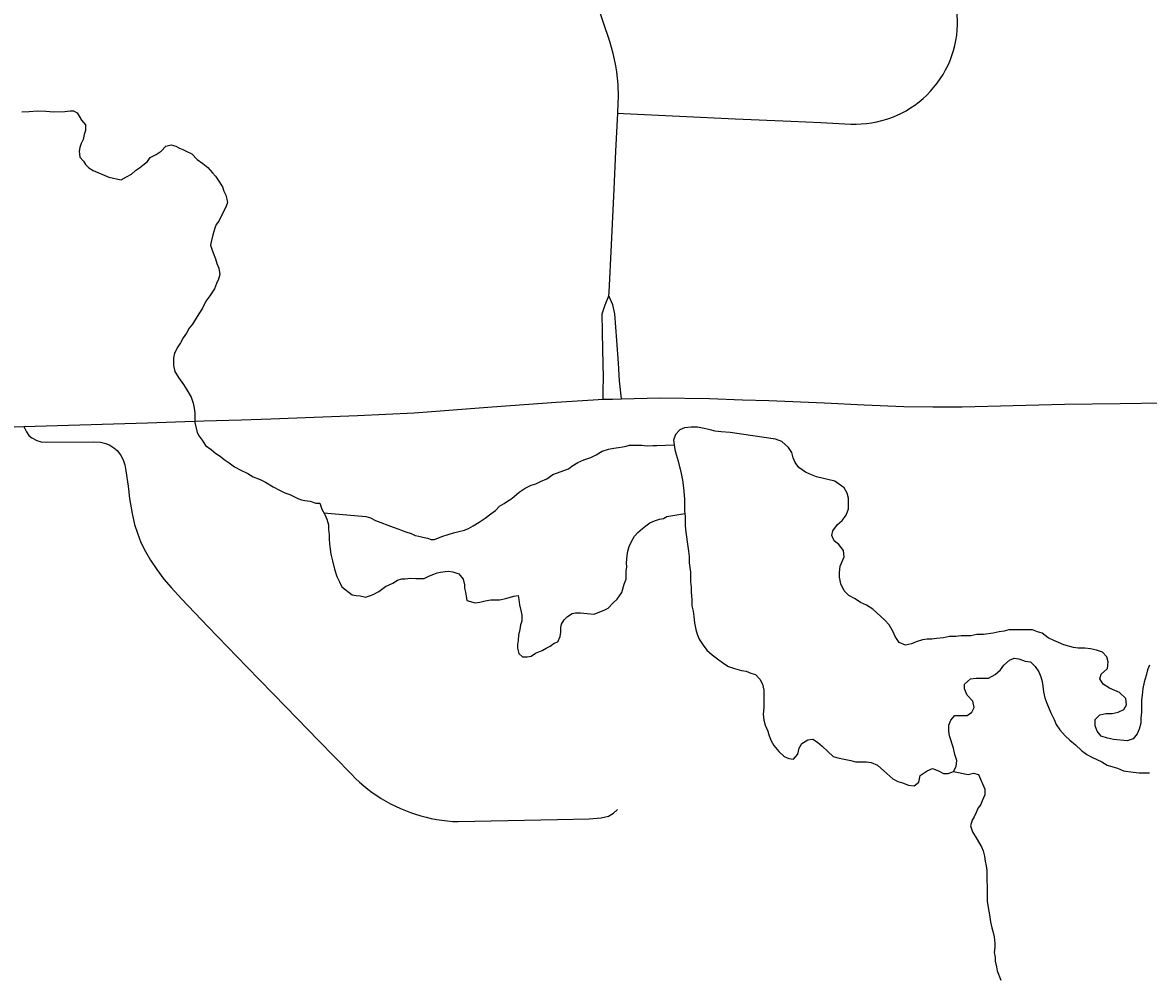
# Model space of a CAD drawing. Extents: x 103424 to 290657, y 38711 to 110967.
# Drawn here: x 214246.9568 to 214247.2701, y 40209.888 to 40210.1535 of the extents above; entities that cross this region are included whole.
import ezdxf

# ---------------------------------------------------------------- set-up
doc = ezdxf.new("R2010")
doc.units = 0
for name, color, linetype in [('GM_X_Minor_Lake', 7, 'Continuous'), ('GM_X_Minor_River', 7, 'Continuous'), ('GM_X_State_Route', 7, 'Continuous'), ('GM_X_Township_Road', 7, 'Continuous')]:
    doc.layers.add(name, color=color, linetype=linetype)

msp = doc.modelspace()

# ---------------------------------------------------------------- linework, layer by layer
at = {"layer": 'GM_X_Minor_Lake'}
for points in [[(214247.1537, 40210.03938), (214247.15121, 40210.03957), (214247.14951, 40210.03976), (214247.14819, 40210.04014), (214247.14648, 40210.04052), (214247.14459, 40210.0409), (214247.14289, 40210.0409), (214247.14099, 40210.04072), (214247.13967, 40210.04015), (214247.13853, 40210.03882), (214247.13796, 40210.0373), (214247.13834, 40210.03465), (214247.13872, 40210.03332), (214247.13928, 40210.03142), (214247.14004, 40210.02801), (214247.14041, 40210.02611), (214247.1406, 40210.02478), (214247.14079, 40210.02308), (214247.14098, 40210.0208), (214247.14097, 40210.01758), (214247.14116, 40210.01606), (214247.14116, 40210.0134), (214247.14135, 40210.0117), (214247.14191, 40210.00771), (214247.1421, 40210.00639), (214247.14229, 40210.00487), (214247.14228, 40210.00316), (214247.14266, 40210.00051), (214247.14266, 40209.99785), (214247.14285, 40209.99633), (214247.14284, 40209.99501), (214247.14303, 40209.99292), (214247.14303, 40209.99121), (214247.14341, 40209.98969), (214247.1436, 40209.98818), (214247.14378, 40209.98647), (214247.14416, 40209.98457), (214247.14454, 40209.98325), (214247.1451, 40209.98192), (214247.14624, 40209.98021), (214247.14718, 40209.97888), (214247.1487, 40209.97755), (214247.15021, 40209.97642), (214247.15191, 40209.97509), (214247.15324, 40209.97433), (214247.15494, 40209.97376), (214247.15683, 40209.97319), (214247.15816, 40209.973), (214247.15948, 40209.97243), (214247.1608, 40209.97205), (214247.16194, 40209.97072), (214247.16269, 40209.96939), (214247.16307, 40209.96769), (214247.16307, 40209.96275), (214247.16288, 40209.96105), (214247.16306, 40209.95934), (214247.16344, 40209.95801), (214247.1642, 40209.95631), (214247.16457, 40209.95498), (214247.16514, 40209.95365), (214247.1659, 40209.95232), (214247.16722, 40209.95061), (214247.16873, 40209.94929), (214247.17006, 40209.94872), (214247.17138, 40209.94853), (214247.17252, 40209.94985), (214247.1729, 40209.95156), (214247.17366, 40209.95289), (214247.17536, 40209.95384), (214247.17669, 40209.95403), (214247.17801, 40209.95327), (214247.17934, 40209.95213), (214247.18085, 40209.95061), (214247.18236, 40209.94928), (214247.18369, 40209.9489), (214247.18539, 40209.94852), (214247.18728, 40209.94814), (214247.18861, 40209.94776), (214247.19163, 40209.94776), (214247.19296, 40209.94757), (214247.19466, 40209.94681), (214247.19731, 40209.94453), (214247.19901, 40209.94302), (214247.20034, 40209.94226), (214247.20166, 40209.94188), (214247.20336, 40209.94131), (214247.20488, 40209.94112)], [(214247.16636, 40210.03753), (214247.1537, 40210.03938)], [(214247.26812, 40209.96499), (214247.26812, 40209.96158), (214247.26793, 40209.95987), (214247.26792, 40209.95854), (214247.26754, 40209.95684), (214247.26697, 40209.95551), (214247.26584, 40209.95418), (214247.26413, 40209.95361), (214247.26035, 40209.95399), (214247.25865, 40209.95437), (214247.25694, 40209.95494), (214247.25581, 40209.95627), (214247.25524, 40209.95779), (214247.25524, 40209.9595), (214247.25657, 40209.96082), (214247.25827, 40209.9612), (214247.25998, 40209.9612), (214247.26168, 40209.96158), (214247.2632, 40209.96234), (214247.26395, 40209.96366), (214247.26377, 40209.96537), (214247.26206, 40209.96708), (214247.26074, 40209.96765), (214247.25923, 40209.96822), (214247.25752, 40209.96936), (214247.25658, 40209.97087), (214247.25696, 40209.9722), (214247.25866, 40209.97372), (214247.25885, 40209.97562), (214247.25848, 40209.97694), (214247.25734, 40209.97827), (214247.25564, 40209.97884), (214247.25394, 40209.97922), (214247.25242, 40209.97941), (214247.25053, 40209.97941), (214247.2492, 40209.9796), (214247.24656, 40209.98036), (214247.24504, 40209.98093), (214247.24372, 40209.9815), (214247.2422, 40209.98226), (214247.2405, 40209.98359), (214247.23918, 40209.98397), (214247.23785, 40209.98454), (214247.23123, 40209.98454), (214247.2299, 40209.98416), (214247.22858, 40209.98397), (214247.22687, 40209.98359), (214247.22422, 40209.98322), (214247.22233, 40209.98322), (214247.22063, 40209.98284), (214247.21798, 40209.98284), (214247.21646, 40209.98265), (214247.21476, 40209.98265), (214247.21306, 40209.98227), (214247.21116, 40209.98208), (214247.20984, 40209.98189), (214247.20851, 40209.98189), (214247.20719, 40209.9817), (214247.20548, 40209.98114), (214247.20416, 40209.98057), (214247.20245, 40209.98019), (214247.20075, 40209.98095), (214247.19962, 40209.98266), (214247.19905, 40209.98398), (214247.19792, 40209.98588), (214247.19678, 40209.98721), (214247.19338, 40209.99024), (214247.19167, 40209.99138), (214247.18997, 40209.99214), (214247.18846, 40209.99309), (214247.18676, 40209.99404), (214247.18543, 40209.99537), (214247.18449, 40209.99727), (214247.18411, 40209.99916), (214247.18411, 40210.00049), (214247.1843, 40210.0022), (214247.18544, 40210.00485), (214247.18525, 40210.00656), (214247.18393, 40210.00827), (214247.18261, 40210.00922), (214247.18204, 40210.01073), (214247.18223, 40210.01206), (214247.18356, 40210.01377), (214247.18488, 40210.0149), (214247.18602, 40210.01642), (214247.18659, 40210.01813), (214247.18659, 40210.01946), (214247.18659, 40210.02116), (214247.18622, 40210.02249), (214247.18546, 40210.02401), (214247.18281, 40210.02591), (214247.1777, 40210.02705), (214247.17638, 40210.02762), (214247.17467, 40210.02837), (214247.17278, 40210.0297), (214247.17184, 40210.03103), (214247.17127, 40210.03236), (214247.17089, 40210.03388), (214247.16995, 40210.0352), (214247.16806, 40210.03691), (214247.16636, 40210.03753)], [(214247.21454, 40209.95629), (214247.21455, 40209.95799), (214247.21512, 40209.95932), (214247.21625, 40209.96065), (214247.21966, 40209.96065), (214247.22099, 40209.96159), (214247.22155, 40209.96292), (214247.22118, 40209.96463), (214247.21967, 40209.96634), (214247.21891, 40209.96804), (214247.21891, 40209.96937), (214247.22061, 40209.97089), (214247.22213, 40209.97108), (214247.22554, 40209.97108), (214247.22743, 40209.97202), (214247.22895, 40209.97335), (214247.22989, 40209.97468), (214247.23141, 40209.97601), (214247.23274, 40209.97657), (214247.23406, 40209.97638), (214247.23576, 40209.97581), (214247.23728, 40209.97562), (214247.2386, 40209.9743), (214247.23954, 40209.97278), (214247.24011, 40209.97145), (214247.24049, 40209.97012), (214247.24068, 40209.96879), (214247.24086, 40209.96728), (214247.24124, 40209.96557), (214247.24181, 40209.96405), (214247.24294, 40209.9614), (214247.24389, 40209.9595), (214247.24445, 40209.95817), (214247.2454, 40209.95665), (214247.24691, 40209.95495), (214247.24823, 40209.95381), (214247.24975, 40209.95248), (214247.25145, 40209.95096), (214247.25296, 40209.94982), (214247.25429, 40209.94906), (214247.25712, 40209.94774), (214247.25864, 40209.94679), (214247.26015, 40209.94641), (214247.26148, 40209.94603), (214247.26318, 40209.94527), (214247.26583, 40209.94489), (214247.26753, 40209.9447), (214247.26886, 40209.9447), (214247.27037, 40209.9447)], [(214247.2704, 40209.97466), (214247.26983, 40209.97334), (214247.26945, 40209.97182), (214247.26888, 40209.96992), (214247.2685, 40209.96821), (214247.26831, 40209.96632), (214247.26812, 40209.96499)], [(214247.20488, 40209.94112), (214247.2062, 40209.94207), (214247.20658, 40209.94396), (214247.20848, 40209.94529), (214247.20999, 40209.94586), (214247.2117, 40209.94529), (214247.21302, 40209.94453), (214247.21434, 40209.94453), (214247.21586, 40209.9451), (214247.21662, 40209.94642), (214247.21681, 40209.94813), (214247.21624, 40209.94984), (214247.21587, 40209.95154), (214247.21473, 40209.95496), (214247.21454, 40209.95629)]]:
    msp.add_lwpolyline(points, dxfattribs=at)
at = {"layer": 'GM_X_Minor_River'}
for points in [[(214246.95665, 40210.12869), (214246.95874, 40210.12872), (214246.96101, 40210.12895), (214246.96329, 40210.1288), (214246.96557, 40210.12865), (214246.96861, 40210.1287), (214246.97013, 40210.12891), (214246.97107, 40210.12893), (214246.97203, 40210.12837), (214246.97262, 40210.12743), (214246.97321, 40210.1263), (214246.97437, 40210.12499), (214246.9744, 40210.12347), (214246.97403, 40210.12232), (214246.97368, 40210.12099), (214246.97313, 40210.11984), (214246.97277, 40210.11869), (214246.97259, 40210.11773), (214246.97281, 40210.11603), (214246.97378, 40210.1149), (214246.97436, 40210.11396), (214246.97533, 40210.11303), (214246.97648, 40210.11229), (214246.98088, 40210.11046), (214246.98183, 40210.11028), (214246.98336, 40210.10993), (214246.98431, 40210.10975), (214246.98582, 40210.11054), (214246.98713, 40210.11132), (214246.98826, 40210.11229), (214246.98938, 40210.11307), (214246.99032, 40210.11384), (214246.99163, 40210.11482), (214246.99237, 40210.11597), (214246.99407, 40210.11676), (214246.99538, 40210.11773), (214246.99669, 40210.11908), (214246.9982, 40210.11949), (214246.99954, 40210.11913), (214247.00049, 40210.11857), (214247.00145, 40210.11821), (214247.00241, 40210.11766), (214247.00394, 40210.11692), (214247.00548, 40210.11542), (214247.00702, 40210.11431), (214247.00837, 40210.11319), (214247.00973, 40210.11169), (214247.0105, 40210.11075)], [(214247.0105, 40210.11075), (214247.01128, 40210.10963), (214247.01245, 40210.10774), (214247.01285, 40210.10661), (214247.01344, 40210.10548), (214247.01365, 40210.10434), (214247.01385, 40210.10339), (214247.01349, 40210.10244), (214247.01147, 40210.09822), (214247.01073, 40210.09726), (214247.01036, 40210.0963), (214247.00983, 40210.09439), (214247.00929, 40210.09248), (214247.00911, 40210.09153), (214247.00951, 40210.09039), (214247.00991, 40210.08945), (214247.01051, 40210.08775), (214247.01091, 40210.08642), (214247.0115, 40210.0851), (214247.01172, 40210.0834), (214247.01136, 40210.08206), (214247.01081, 40210.08091), (214247.01027, 40210.07938), (214247.00897, 40210.07746), (214247.00786, 40210.07592), (214247.00694, 40210.074), (214247.00546, 40210.07169), (214247.00417, 40210.06958), (214247.00324, 40210.06843), (214247.0025, 40210.06708), (214247.00157, 40210.06574), (214247.00083, 40210.06439), (214247.00009, 40210.06324), (214246.99917, 40210.06151), (214246.99882, 40210.06018), (214246.99883, 40210.05904), (214246.99885, 40210.05809), (214246.99926, 40210.05638), (214247.00024, 40210.05469), (214247.0016, 40210.05281), (214247.00257, 40210.0513), (214247.00375, 40210.04923), (214247.00435, 40210.04753), (214247.00456, 40210.0462), (214247.00477, 40210.04488), (214247.00479, 40210.04335), (214247.00481, 40210.04221), (214247.00543, 40210.03937), (214247.00602, 40210.03843), (214247.00679, 40210.0373), (214247.00777, 40210.0358), (214247.00931, 40210.03468), (214247.01066, 40210.03357), (214247.01181, 40210.03282), (214247.01296, 40210.03189), (214247.01431, 40210.03096), (214247.01585, 40210.02985), (214247.01757, 40210.02893), (214247.01949, 40210.02801), (214247.02102, 40210.02708), (214247.02293, 40210.02635), (214247.02446, 40210.02562), (214247.02657, 40210.02432), (214247.0283, 40210.0234), (214247.02983, 40210.02266), (214247.03117, 40210.02211), (214247.03232, 40210.02156), (214247.03347, 40210.02101), (214247.03442, 40210.02065), (214247.03537, 40210.02047), (214247.0369, 40210.02031), (214247.03842, 40210.01976), (214247.03956, 40210.01978), (214247.04016, 40210.01808), (214247.04095, 40210.01657), (214247.04154, 40210.01525), (214247.04194, 40210.01374), (214247.04197, 40210.01241), (214247.04218, 40210.01089), (214247.0422, 40210.00975), (214247.04222, 40210.00842), (214247.04244, 40210.0069), (214247.04265, 40210.00557), (214247.04306, 40210.00368), (214247.04367, 40210.00141), (214247.04428, 40209.99933), (214247.04506, 40209.99782), (214247.04565, 40209.9965), (214247.04854, 40209.99426), (214247.04968, 40209.99409), (214247.05082, 40209.99392), (214247.05235, 40209.99356), (214247.05442, 40209.99436), (214247.05593, 40209.99514), (214247.05781, 40209.99651), (214247.05988, 40209.99749), (214247.06119, 40209.99827), (214247.06233, 40209.99867), (214247.06328, 40209.99869), (214247.06479, 40209.9989), (214247.06631, 40209.99874)], [(214247.0407, 40210.01704), (214247.05235, 40210.016), (214247.05369, 40210.01564), (214247.05503, 40210.0149), (214247.05656, 40210.01436), (214247.05847, 40210.01363), (214247.06, 40210.01308), (214247.06152, 40210.01254), (214247.06248, 40210.01217), (214247.06344, 40210.01181), (214247.06496, 40210.01126), (214247.06611, 40210.01071), (214247.06707, 40210.01054), (214247.06859, 40210.01018), (214247.06954, 40210.01001), (214247.0705, 40210.00964), (214247.07145, 40210.00966), (214247.07352, 40210.01045), (214247.07522, 40210.01105), (214247.07673, 40210.01146), (214247.07825, 40210.01186), (214247.07976, 40210.01227), (214247.08089, 40210.01267), (214247.08221, 40210.01345), (214247.0839, 40210.01443), (214247.08559, 40210.01559), (214247.08709, 40210.01676), (214247.0884, 40210.01773), (214247.08952, 40210.01889), (214247.09084, 40210.01967), (214247.09178, 40210.02026), (214247.09272, 40210.02085), (214247.09366, 40210.02162), (214247.09497, 40210.02278), (214247.09666, 40210.02395), (214247.09835, 40210.02474), (214247.09967, 40210.02514), (214247.10099, 40210.02573), (214247.10269, 40210.02652), (214247.10438, 40210.02769), (214247.10872, 40210.02928), (214247.10966, 40210.03006), (214247.11135, 40210.03104), (214247.11304, 40210.03183), (214247.11493, 40210.03243), (214247.11644, 40210.03321), (214247.11813, 40210.03419), (214247.11983, 40210.03479), (214247.12135, 40210.03501), (214247.12267, 40210.03522), (214247.12381, 40210.03543), (214247.12476, 40210.03563), (214247.1257, 40210.03584), (214247.12684, 40210.03586), (214247.12798, 40210.03587), (214247.12912, 40210.03589), (214247.13064, 40210.03573), (214247.13216, 40210.03575), (214247.1333, 40210.03577), (214247.1333, 40210.03577), (214247.13814, 40210.03602)], [(214247.06631, 40209.99874), (214247.06764, 40209.99876), (214247.06859, 40209.99877), (214247.0701, 40209.99956), (214247.07123, 40209.99996), (214247.07217, 40210.00035), (214247.07312, 40210.00056), (214247.07445, 40210.00077), (214247.07539, 40210.00079), (214247.07654, 40210.00062), (214247.07826, 40210.00007), (214247.07942, 40209.99857), (214247.07983, 40209.99706), (214247.07984, 40209.99611), (214247.08005, 40209.99497), (214247.08026, 40209.99383), (214247.08047, 40209.99269), (214247.08276, 40209.99197), (214247.08408, 40209.99218), (214247.0856, 40209.99259), (214247.08711, 40209.9928), (214247.08958, 40209.99285), (214247.09128, 40209.99325), (214247.09355, 40209.99386), (214247.09469, 40209.99407), (214247.0949, 40209.99293), (214247.09511, 40209.99142), (214247.09552, 40209.9899), (214247.09573, 40209.98857), (214247.09576, 40209.98686), (214247.09539, 40209.98591), (214247.09523, 40209.98457), (214247.09487, 40209.98305), (214247.09471, 40209.98152), (214247.09454, 40209.98038), (214247.09455, 40209.97943), (214247.09496, 40209.97791), (214247.09592, 40209.97698), (214247.09725, 40209.977), (214247.09839, 40209.97721), (214247.09952, 40209.97799), (214247.1014, 40209.97878), (214247.10253, 40209.97937), (214247.10366, 40209.97996), (214247.10479, 40209.98074), (214247.10573, 40209.98113), (214247.10646, 40209.98267), (214247.10663, 40209.98381), (214247.10661, 40209.98514), (214247.10679, 40209.98609), (214247.10753, 40209.98725), (214247.10846, 40209.98821), (214247.10978, 40209.989), (214247.11072, 40209.9892), (214247.11205, 40209.98922), (214247.11395, 40209.98906), (214247.11585, 40209.9889), (214247.11887, 40209.9901), (214247.11981, 40209.99049), (214247.12112, 40209.99203), (214247.12224, 40209.993), (214247.12354, 40209.99492), (214247.12426, 40209.99722), (214247.12481, 40209.99856), (214247.12477, 40210.00084), (214247.12494, 40210.00198), (214247.12492, 40210.00312), (214247.12508, 40210.00522), (214247.12525, 40210.00636), (214247.1256, 40210.0077), (214247.12634, 40210.00923), (214247.12707, 40210.01057), (214247.12801, 40210.01154), (214247.12932, 40210.0127), (214247.13026, 40210.01348), (214247.13138, 40210.01426), (214247.1327, 40210.01485), (214247.13402, 40210.01525), (214247.13516, 40210.01546), (214247.1361, 40210.01605), (214247.13723, 40210.01625), (214247.13723, 40210.01625), (214247.14107, 40210.01683)], [(214247.21586, 40209.9451), (214247.21991, 40209.94423), (214247.22142, 40209.94463), (214247.22276, 40209.94427), (214247.22454, 40209.94012), (214247.22456, 40209.9386), (214247.22383, 40209.93688), (214247.22347, 40209.93592), (214247.22273, 40209.93496), (214247.22218, 40209.93362), (214247.22163, 40209.93247), (214247.22108, 40209.93151), (214247.22053, 40209.92998), (214247.22113, 40209.92828), (214247.22211, 40209.92658), (214247.22308, 40209.92508), (214247.22367, 40209.92413), (214247.22407, 40209.923), (214247.22447, 40209.92149), (214247.22468, 40209.92016), (214247.2249, 40209.91883), (214247.22511, 40209.9175), (214247.22514, 40209.91579), (214247.22516, 40209.91446), (214247.22518, 40209.91332), (214247.2252, 40209.91199), (214247.22522, 40209.91066), (214247.22525, 40209.90895), (214247.22547, 40209.90724), (214247.22588, 40209.90516), (214247.22611, 40209.90326), (214247.22651, 40209.90156), (214247.22692, 40209.90023), (214247.22713, 40209.89909), (214247.22735, 40209.8972), (214247.22737, 40209.89606), (214247.2272, 40209.89472), (214247.22741, 40209.8934), (214247.22743, 40209.89226), (214247.22784, 40209.89074), (214247.22804, 40209.8896), (214247.22904, 40209.88696)]]:
    msp.add_lwpolyline(points, dxfattribs=at)
at = {"layer": 'GM_X_State_Route'}
msp.add_lwpolyline([(214246.94893, 40210.04077), (214246.95722, 40210.04109), (214246.97275, 40210.04156), (214246.98217, 40210.04185), (214246.9916, 40210.04214), (214246.99944, 40210.04239), (214247.00728, 40210.04265), (214247.01774, 40210.04298), (214247.02592, 40210.04325), (214247.03797, 40210.04371), (214247.05003, 40210.04416), (214247.05793, 40210.04453), (214247.06584, 40210.0449), (214247.07668, 40210.04573), (214247.08752, 40210.04656), (214247.09642, 40210.04718), (214247.10533, 40210.04781), (214247.11564, 40210.04847), (214247.11835, 40210.04865), (214247.12095, 40210.04873), (214247.12347, 40210.04881), (214247.13414, 40210.04909), (214247.14795, 40210.04884), (214247.15714, 40210.04853), (214247.16443, 40210.04828), (214247.17995, 40210.04762), (214247.19097, 40210.04714), (214247.202, 40210.04667), (214247.21011, 40210.04659), (214247.21823, 40210.04651), (214247.23247, 40210.04688), (214247.24671, 40210.04725), (214247.26224, 40210.04746), (214247.27399, 40210.04762)], dxfattribs=at)
at = {"layer": 'GM_X_Township_Road'}
msp.add_line((214247.12, 40210.07743), (214247.12005, 40210.07845), dxfattribs=at)
for points in [[(214247.12242, 40210.12825), (214247.12406, 40210.12817), (214247.13958, 40210.12745), (214247.1551, 40210.12674), (214247.17061, 40210.12602), (214247.17894, 40210.12564), (214247.18726, 40210.12526), (214247.18873, 40210.12523), (214247.19017, 40210.12528), (214247.19162, 40210.12539), (214247.19306, 40210.12559), (214247.19451, 40210.12586), (214247.19593, 40210.1262), (214247.19733, 40210.12661), (214247.1987, 40210.1271), (214247.20003, 40210.12765), (214247.20136, 40210.12827), (214247.20264, 40210.12896), (214247.20389, 40210.12972), (214247.2051, 40210.13053), (214247.20626, 40210.13141), (214247.20738, 40210.13235), (214247.20844, 40210.13333), (214247.20946, 40210.13438), (214247.21041, 40210.13548), (214247.21134, 40210.13662), (214247.21217, 40210.13781), (214247.21295, 40210.13904), (214247.21366, 40210.14031), (214247.21432, 40210.14161), (214247.21489, 40210.14295), (214247.21541, 40210.14431), (214247.21586, 40210.1457), (214247.21622, 40210.14711), (214247.21653, 40210.14853), (214247.21677, 40210.14998), (214247.21691, 40210.15142), (214247.21698, 40210.15288), (214247.21662, 40210.16841)], [(214247.12005, 40210.07845), (214247.1207, 40210.09162), (214247.12143, 40210.10713), (214247.12193, 40210.11769), (214247.12242, 40210.12825), (214247.12257, 40210.13109), (214247.12262, 40210.13282), (214247.12252, 40210.13629), (214247.12236, 40210.13802), (214247.12217, 40210.13975), (214247.12189, 40210.14146), (214247.12155, 40210.14317), (214247.12118, 40210.14486), (214247.1207, 40210.14654), (214247.12021, 40210.14819), (214247.11647, 40210.15943)], [(214247.11835, 40210.04865), (214247.11841, 40210.05099), (214247.11851, 40210.05475), (214247.11832, 40210.06239), (214247.11812, 40210.07243), (214247.1189, 40210.0749), (214247.12, 40210.07743)], [(214247.12261, 40210.0587), (214247.12217, 40210.06505), (214247.12165, 40210.07246), (214247.12111, 40210.07497), (214247.12, 40210.07743)], [(214247.12347, 40210.04881), (214247.12295, 40210.05381), (214247.12261, 40210.0587)], [(214246.95722, 40210.04109), (214246.95795, 40210.03958), (214246.95864, 40210.03856), (214246.95942, 40210.03789), (214246.96079, 40210.03714), (214246.96208, 40210.03683), (214246.96345, 40210.03668), (214246.97659, 40210.03682), (214246.97851, 40210.03668), (214246.98002, 40210.03631), (214246.98117, 40210.03585), (214246.98227, 40210.03517), (214246.98318, 40210.03443), (214246.98415, 40210.0332), (214246.98488, 40210.03182), (214246.98529, 40210.03045), (214246.98561, 40210.02871), (214246.98621, 40210.02445), (214246.98662, 40210.02107), (214246.98735, 40210.0169), (214246.98804, 40210.01378), (214246.98886, 40210.0114), (214246.98978, 40210.00884), (214246.99102, 40210.00627), (214246.99243, 40210.00385), (214246.99418, 40210.00128), (214246.99614, 40209.99863), (214246.99816, 40209.99629), (214247.00108, 40209.99313), (214247.00847, 40209.98531), (214247.01929, 40209.97417), (214247.03012, 40209.96303), (214247.03918, 40209.95371), (214247.04824, 40209.94439), (214247.04952, 40209.94311), (214247.05063, 40209.94209), (214247.05177, 40209.9411), (214247.05293, 40209.94016), (214247.05414, 40209.93925), (214247.05539, 40209.93839), (214247.05665, 40209.93758), (214247.05795, 40209.93681), (214247.05925, 40209.93608), (214247.0606, 40209.9354), (214247.06198, 40209.93477), (214247.06337, 40209.93419), (214247.06477, 40209.93364), (214247.06619, 40209.93316), (214247.06764, 40209.93273), (214247.0691, 40209.93234), (214247.07057, 40209.93201), (214247.07204, 40209.93172), (214247.07353, 40209.93149), (214247.07503, 40209.93131), (214247.07654, 40209.93119), (214247.07804, 40209.93111), (214247.09186, 40209.93142), (214247.10569, 40209.93173), (214247.11452, 40209.93192), (214247.11779, 40209.93214), (214247.11989, 40209.93264), (214247.12124, 40209.93344), (214247.12235, 40209.93445)]]:
    msp.add_lwpolyline(points, dxfattribs=at)

doc.saveas('drawing.dxf')
